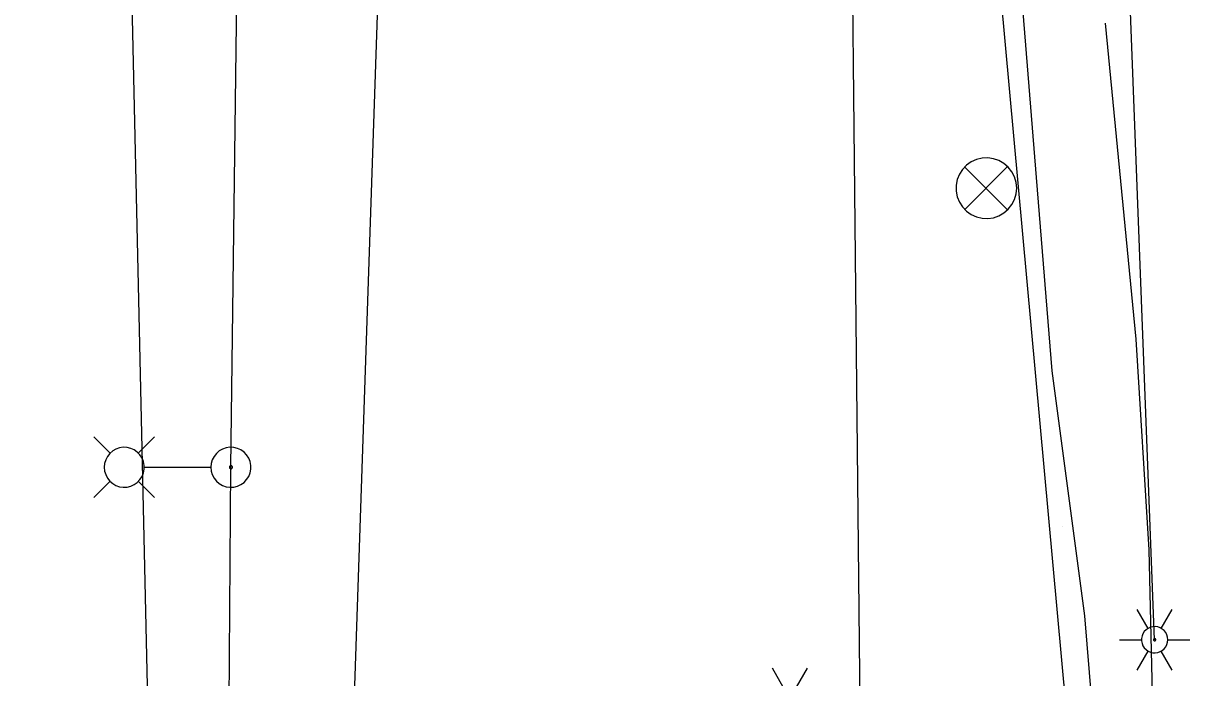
# Model space of a CAD drawing. Extents: x 596028 to 606371, y 330010 to 403088.
# Drawn here: x 604977.7 to 605104.6, y 332760.9 to 332832.1 of the extents above; entities that cross this region are included whole.
import ezdxf

# ---------------------------------------------------------------- set-up
doc = ezdxf.new("R2010")
doc.units = 0
for name, color, linetype in [('E_LTG', 7, 'Continuous'), ('E_LTG_CID', 7, 'Continuous'), ('E_SIG_Conduit', 7, 'Continuous'), ('E_UTL_G_UG', 7, 'Continuous'), ('E_UTL_SAN_UG', 7, 'Continuous'), ('E_UTL_SAN_UG_MMSD', 7, 'Continuous'), ('E_UTL_TV', 7, 'Continuous'), ('E_UTL_TV_UG', 7, 'Continuous'), ('E_UTL_W_UG', 7, 'Continuous')]:
    doc.layers.add(name, color=color, linetype=linetype)

msp = doc.modelspace()

# ---------------------------------------------------------------- linework, layer by layer
at = {"layer": 'E_LTG'}
for points in [[(604987.16, 332785.33), (604985.39, 332787.11)], [(604990.21, 332785.33), (604991.99, 332787.11)], [(604986.51, 332783.81), (604986.55, 332783.39), (604986.67, 332783), (604986.86, 332782.63), (604987.11, 332782.3), (604987.43, 332782.03), (604987.78, 332781.83), (604988.18, 332781.69), (604988.58, 332781.63), (604989, 332781.65), (604989.4, 332781.75), (604989.78, 332781.92), (604990.11, 332782.16), (604990.4, 332782.46), (604990.62, 332782.81), (604990.78, 332783.19), (604990.85, 332783.6), (604990.85, 332784.01), (604990.78, 332784.42), (604990.62, 332784.8), (604990.4, 332785.15), (604990.11, 332785.45), (604989.78, 332785.69), (604989.4, 332785.86), (604989, 332785.96), (604988.58, 332785.98), (604988.18, 332785.92), (604987.78, 332785.78), (604987.43, 332785.58), (604987.11, 332785.31), (604986.86, 332784.98), (604986.67, 332784.61), (604986.55, 332784.22), (604986.51, 332783.81)], [(604998.12, 332783.81), (604998.16, 332783.39), (604998.27, 332783), (604998.46, 332782.63), (604998.72, 332782.3), (604999.03, 332782.03), (604999.39, 332781.83), (604999.78, 332781.69), (605000.19, 332781.63), (605000.6, 332781.65), (605001, 332781.75), (605001.38, 332781.92), (605001.72, 332782.16), (605002, 332782.46), (605002.23, 332782.81), (605002.38, 332783.19), (605002.46, 332783.6), (605002.46, 332784.01), (605002.38, 332784.42), (605002.23, 332784.8), (605002, 332785.15), (605001.72, 332785.45), (605001.38, 332785.69), (605001, 332785.86), (605000.6, 332785.96), (605000.19, 332785.98), (604999.78, 332785.92), (604999.39, 332785.78), (604999.03, 332785.58), (604998.72, 332785.31), (604998.46, 332784.98), (604998.27, 332784.61), (604998.16, 332784.22), (604998.12, 332783.81)], [(604990.9, 332783.81), (604998.08, 332783.81)], [(605000.13, 332783.81), (605000.13, 332783.77), (605000.14, 332783.74), (605000.15, 332783.72), (605000.17, 332783.69), (605000.2, 332783.67), (605000.22, 332783.65), (605000.25, 332783.64), (605000.28, 332783.64), (605000.32, 332783.64), (605000.35, 332783.65), (605000.38, 332783.66), (605000.4, 332783.68), (605000.42, 332783.7), (605000.44, 332783.73), (605000.45, 332783.76), (605000.46, 332783.79), (605000.46, 332783.82), (605000.45, 332783.85), (605000.44, 332783.88), (605000.42, 332783.91), (605000.4, 332783.93), (605000.38, 332783.95), (605000.35, 332783.96), (605000.32, 332783.97), (605000.28, 332783.97), (605000.25, 332783.97), (605000.22, 332783.96), (605000.2, 332783.94), (605000.17, 332783.92), (605000.15, 332783.9), (605000.14, 332783.87), (605000.13, 332783.84), (605000.13, 332783.81)], [(604987.16, 332782.28), (604985.39, 332780.51)], [(604990.21, 332782.28), (604991.99, 332780.51)], [(605100.06, 332766.28), (605098.87, 332768.35)], [(605101.49, 332766.28), (605102.68, 332768.35)], [(605102.21, 332765.04), (605102.18, 332765.32), (605102.1, 332765.58), (605101.98, 332765.82), (605101.81, 332766.03), (605101.61, 332766.21), (605101.37, 332766.34), (605101.11, 332766.43), (605100.85, 332766.47), (605100.57, 332766.46), (605100.31, 332766.4), (605100.06, 332766.28), (605099.84, 332766.12), (605099.65, 332765.93), (605099.51, 332765.7), (605099.41, 332765.45), (605099.36, 332765.18), (605099.36, 332764.91), (605099.41, 332764.64), (605099.51, 332764.39), (605099.65, 332764.16), (605099.84, 332763.97), (605100.06, 332763.81), (605100.31, 332763.69), (605100.57, 332763.63), (605100.85, 332763.62), (605101.11, 332763.66), (605101.37, 332763.75), (605101.61, 332763.88), (605101.81, 332764.06), (605101.98, 332764.27), (605102.1, 332764.51), (605102.18, 332764.77), (605102.21, 332765.04)], [(605102.21, 332765.04), (605102.18, 332765.32), (605102.1, 332765.58), (605101.98, 332765.82), (605101.81, 332766.03), (605101.61, 332766.21), (605101.37, 332766.34), (605101.11, 332766.43), (605100.85, 332766.47), (605100.57, 332766.46), (605100.31, 332766.4), (605100.06, 332766.28), (605099.84, 332766.12), (605099.65, 332765.93), (605099.51, 332765.7), (605099.41, 332765.45), (605099.36, 332765.18), (605099.36, 332764.91), (605099.41, 332764.64), (605099.51, 332764.39), (605099.65, 332764.16), (605099.84, 332763.97), (605100.06, 332763.81), (605100.31, 332763.69), (605100.57, 332763.63), (605100.85, 332763.62), (605101.11, 332763.66), (605101.37, 332763.75), (605101.61, 332763.88), (605101.81, 332764.06), (605101.98, 332764.27), (605102.1, 332764.51), (605102.18, 332764.77), (605102.21, 332765.04)], [(605102.21, 332765.04), (605102.18, 332765.32), (605102.1, 332765.58), (605101.98, 332765.82), (605101.81, 332766.03), (605101.61, 332766.21), (605101.37, 332766.34), (605101.11, 332766.43), (605100.85, 332766.47), (605100.57, 332766.46), (605100.31, 332766.4), (605100.06, 332766.28), (605099.84, 332766.12), (605099.65, 332765.93), (605099.51, 332765.7), (605099.41, 332765.45), (605099.36, 332765.18), (605099.36, 332764.91), (605099.41, 332764.64), (605099.51, 332764.39), (605099.65, 332764.16), (605099.84, 332763.97), (605100.06, 332763.81), (605100.31, 332763.69), (605100.57, 332763.63), (605100.85, 332763.62), (605101.11, 332763.66), (605101.37, 332763.75), (605101.61, 332763.88), (605101.81, 332764.06), (605101.98, 332764.27), (605102.1, 332764.51), (605102.18, 332764.77), (605102.21, 332765.04)], [(605096.97, 332765.04), (605099.35, 332765.04)], [(605100.9, 332765.04), (605100.89, 332765.07), (605100.89, 332765.09), (605100.88, 332765.11), (605100.86, 332765.13), (605100.85, 332765.14), (605100.83, 332765.15), (605100.81, 332765.16), (605100.78, 332765.16), (605100.76, 332765.16), (605100.74, 332765.16), (605100.72, 332765.15), (605100.7, 332765.13), (605100.68, 332765.12), (605100.67, 332765.1), (605100.66, 332765.08), (605100.66, 332765.06), (605100.66, 332765.03), (605100.66, 332765.01), (605100.67, 332764.99), (605100.68, 332764.97), (605100.7, 332764.96), (605100.72, 332764.94), (605100.74, 332764.93), (605100.76, 332764.93), (605100.78, 332764.93), (605100.81, 332764.93), (605100.83, 332764.94), (605100.85, 332764.95), (605100.86, 332764.96), (605100.88, 332764.98), (605100.89, 332765), (605100.89, 332765.02), (605100.9, 332765.04)], [(605102.21, 332765.04), (605104.59, 332765.04)], [(605098.87, 332761.74), (605100.06, 332763.81)], [(605102.68, 332761.74), (605101.49, 332763.81)], [(605060.38, 332759.9), (605059.19, 332761.96)], [(605061.81, 332759.9), (605063, 332761.96)]]:
    msp.add_lwpolyline(points, dxfattribs=at)
at = {"layer": 'E_LTG_CID'}
for points in [[(604931.85, 331581.07), (604937.27, 331603.67), (604947.8, 331650.94), (604952, 331678.28), (604955.83, 331701.76), (604989.48, 331966.47), (604996.27, 332242.26), (604998.49, 332512.59), (605000.29, 332783.81), (605002.15, 332931.75), (605000.64, 332964.83), (605000.69, 332966.2), (605002.17, 333011.44), (605003.78, 333073.37), (605005.15, 333128.46), (605004.43, 333142.5)], [(605100.78, 332765.04), (605097.5, 332850.41), (605079.02, 332888.84)]]:
    msp.add_lwpolyline(points, dxfattribs=at)
at = {"layer": 'E_SIG_Conduit'}
msp.add_lwpolyline([(605013.44, 332750.37), (605018.8, 332909.2), (605014.77, 333003.78)], dxfattribs=at)
at = {"layer": 'E_UTL_G_UG'}
for points in [[(605069.91, 332651.64), (605069.52, 332684.31), (605067.35, 332890.68)], [(605090.74, 332777.32), (605090.74, 332777.32)]]:
    msp.add_lwpolyline(points, dxfattribs=at)
at = {"layer": 'E_UTL_SAN_UG'}
msp.add_line((605095.5, 332710.46), (605061.78, 333078.09), dxfattribs=at)
at = {"layer": 'E_UTL_SAN_UG_MMSD'}
msp.add_lwpolyline([(604992.09, 332721.29), (604978.83, 333311.92)], dxfattribs=at)
at = {"layer": 'E_UTL_TV'}
for points in [[(605085.77, 332814.16), (605085.71, 332814.78), (605085.54, 332815.38), (605085.25, 332815.94), (605084.86, 332816.43), (605084.39, 332816.84), (605083.84, 332817.16), (605083.25, 332817.36), (605082.63, 332817.45), (605082, 332817.42), (605081.39, 332817.27), (605080.82, 332817.01), (605080.31, 332816.65), (605079.88, 332816.2), (605079.54, 332815.67), (605079.31, 332815.09), (605079.19, 332814.47), (605079.19, 332813.84), (605079.31, 332813.23), (605079.54, 332812.64), (605079.88, 332812.12), (605080.31, 332811.66), (605080.82, 332811.3), (605081.39, 332811.04), (605082, 332810.89), (605082.63, 332810.86), (605083.25, 332810.95), (605083.84, 332811.15), (605084.39, 332811.47), (605084.86, 332811.88), (605085.25, 332812.37), (605085.54, 332812.93), (605085.71, 332813.53), (605085.77, 332814.16)], [(605084.73, 332816.49), (605080.12, 332811.83)], [(605080.12, 332816.44), (605084.78, 332811.79)]]:
    msp.add_lwpolyline(points, dxfattribs=at)
at = {"layer": 'E_UTL_TV_UG'}
msp.add_lwpolyline([(605094.66, 332749.57), (605093.19, 332767.66), (605089.64, 332794.29), (605088.03, 332813.98), (605084.1, 332862.98), (605082.36, 332885.78), (605078.4, 332931.64), (605073.44, 332982.37), (605071.45, 333013.37), (605067.62, 333058.93), (605065.49, 333085.16), (605061.42, 333132.77), (605058.07, 333175.2), (605056.52, 333223.42), (605057.28, 333240.58), (605057.66, 333247.69), (605057.53, 333257.64), (605054.7, 333270.55), (605051.63, 333282.99), (605048.15, 333292.97), (605046.32, 333306.44), (605046.78, 333343.6), (605047.66, 333380.14), (605052.04, 333566.05)], dxfattribs=at)
at = {"layer": 'E_UTL_W_UG'}
msp.add_lwpolyline([(605099.89, 332661.46), (605101.34, 332724.65), (605100.2, 332774.82), (605098.77, 332797.73), (605095.43, 332832.09)], dxfattribs=at)

doc.saveas('drawing.dxf')
